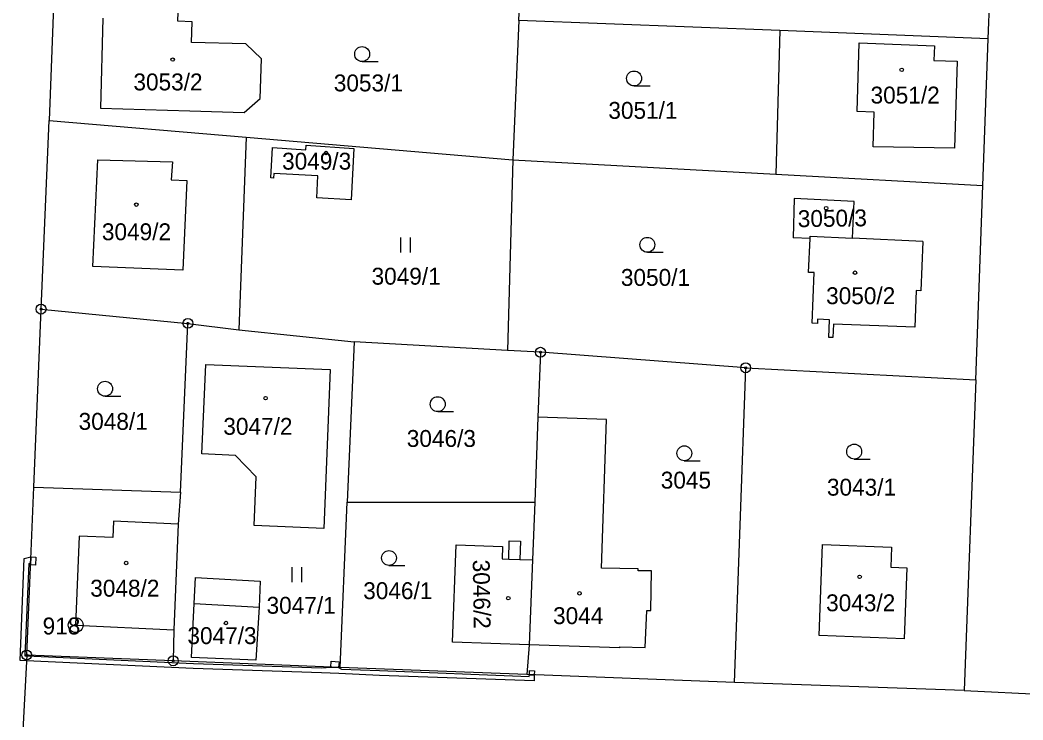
# Model space of a CAD drawing. Extents: x -755819 to -753140, y -1169796 to -1166000.
# Drawn here: x -754102.5 to -754001.6, y -1169236.7 to -1169166.3 of the extents above; entities that cross this region are included whole.
import ezdxf

# ---------------------------------------------------------------- set-up
doc = ezdxf.new("R2010")
doc.units = 0
for name, color, linetype in [('Vrstva 1', 7, 'Continuous'), ('Vrstva 17', 7, 'Continuous'), ('Vrstva 18', 7, 'Continuous'), ('Vrstva 19', 7, 'Continuous'), ('Vrstva 24', 7, 'Continuous'), ('Vrstva 25', 7, 'Continuous'), ('Vrstva 27', 7, 'Continuous'), ('Vrstva 4', 7, 'Continuous')]:
    doc.layers.add(name, color=color, linetype=linetype)

msp = doc.modelspace()

# ---------------------------------------------------------------- linework, layer by layer
at = {"layer": 'Vrstva 1'}
for p, q in [((-754005.14, -1169168.17), (-754004.76, -1169158.47)), ((-754098.97, -1169161.18), (-754099.56, -1169176.39)), ((-754052.33, -1169166.31), (-754052.19, -1169163)), ((-754086.61, -1169166.4), (-754086.57, -1169164.53)), ((-754094.15, -1169166.08), (-754094.41, -1169175.14)), ((-754085.19, -1169166.46), (-754086.61, -1169166.4)), ((-754085.24, -1169168.52), (-754085.19, -1169166.46)), ((-754052.33, -1169166.31), (-754052.93, -1169180.33)), ((-754026.09, -1169167.34), (-754052.33, -1169166.31)), ((-754026.09, -1169167.34), (-754026.48, -1169181.78)), ((-754005.14, -1169168.17), (-754026.09, -1169167.34)), ((-754079.77, -1169168.65), (-754085.24, -1169168.52)), ((-754078.21, -1169170.18), (-754079.77, -1169168.65)), ((-754005.66, -1169182.92), (-754005.14, -1169168.17)), ((-754078.33, -1169174.18), (-754078.21, -1169170.18)), ((-754079.96, -1169175.56), (-754078.33, -1169174.18)), ((-754094.41, -1169175.14), (-754085.41, -1169175.4)), ((-754085.41, -1169175.4), (-754079.96, -1169175.56)), ((-754100.38, -1169195.35), (-754099.56, -1169176.39)), ((-754099.56, -1169176.39), (-754079.75, -1169178.06)), ((-754079.75, -1169178.06), (-754080.49, -1169197.43)), ((-754079.75, -1169178.06), (-754052.93, -1169180.33)), ((-754077.28, -1169182.16), (-754077.11, -1169179.11)), ((-754077.11, -1169179.11), (-754073.76, -1169179.32)), ((-754073.76, -1169179.32), (-754073.73, -1169178.87)), ((-754073.73, -1169178.87), (-754068.92, -1169179.18)), ((-754068.92, -1169179.18), (-754069.2, -1169184.36)), ((-754052.93, -1169180.33), (-754053.48, -1169199.51)), ((-754052.93, -1169180.33), (-754026.48, -1169181.78)), ((-754076.98, -1169181.72), (-754077.01, -1169182.18)), ((-754072.54, -1169181.96), (-754076.98, -1169181.72)), ((-754026.48, -1169181.78), (-754005.66, -1169182.92)), ((-754077.01, -1169182.18), (-754077.28, -1169182.16)), ((-754072.64, -1169184.16), (-754072.54, -1169181.96)), ((-754006.36, -1169202.47), (-754005.66, -1169182.92)), ((-754069.2, -1169184.36), (-754072.64, -1169184.16)), ((-754024.63, -1169184.22), (-754024.74, -1169188.18)), ((-754018.61, -1169184.51), (-754024.63, -1169184.22)), ((-754018.77, -1169188.21), (-754018.61, -1169184.51)), ((-754023.04, -1169188.25), (-754024.74, -1169188.18)), ((-754023.2, -1169191.66), (-754023.04, -1169188.25)), ((-754023.04, -1169188.25), (-754023.03, -1169188.02)), ((-754023.03, -1169188.02), (-754018.77, -1169188.21)), ((-754011.71, -1169188.54), (-754018.77, -1169188.21)), ((-754011.71, -1169188.54), (-754011.89, -1169193.5)), ((-754022.62, -1169191.68), (-754023.2, -1169191.66)), ((-754022.85, -1169196.76), (-754022.62, -1169191.68)), ((-754012.39, -1169193.49), (-754012.52, -1169197.18)), ((-754011.89, -1169193.5), (-754012.39, -1169193.49)), ((-754101.12, -1169213.25), (-754100.38, -1169195.35)), ((-754100.38, -1169195.35), (-754085.61, -1169196.78)), ((-754086.35, -1169213.75), (-754085.61, -1169196.78)), ((-754085.61, -1169196.78), (-754080.49, -1169197.43)), ((-754022.3, -1169196.78), (-754022.85, -1169196.76)), ((-754022.29, -1169196.36), (-754022.3, -1169196.78)), ((-754021.1, -1169196.41), (-754022.29, -1169196.36)), ((-754021.17, -1169198.2), (-754021.1, -1169196.41)), ((-754020.69, -1169196.85), (-754020.75, -1169198.22)), ((-754012.52, -1169197.18), (-754020.69, -1169196.85)), ((-754080.49, -1169197.43), (-754068.9, -1169198.65)), ((-754068.9, -1169198.65), (-754069.58, -1169214.75)), ((-754053.48, -1169199.51), (-754068.9, -1169198.65)), ((-754020.75, -1169198.22), (-754021.17, -1169198.2)), ((-754050.16, -1169199.69), (-754053.48, -1169199.51)), ((-754050.16, -1169199.69), (-754050.41, -1169206.22)), ((-754029.52, -1169201.25), (-754050.16, -1169199.69)), ((-754084.2, -1169209.91), (-754083.82, -1169200.92)), ((-754083.82, -1169200.92), (-754071.29, -1169201.41)), ((-754071.29, -1169201.41), (-754071.94, -1169217.41)), ((-754030.66, -1169232.92), (-754029.52, -1169201.25)), ((-754029.52, -1169201.25), (-754006.36, -1169202.47)), ((-754006.36, -1169202.47), (-754007.55, -1169233.71)), ((-754050.41, -1169206.22), (-754050.74, -1169214.77)), ((-754043.52, -1169206.45), (-754050.41, -1169206.22)), ((-754044.01, -1169221.4), (-754043.52, -1169206.45)), ((-754080.84, -1169210.06), (-754084.2, -1169209.91)), ((-754078.75, -1169212.22), (-754080.84, -1169210.06)), ((-754078.95, -1169217.12), (-754078.75, -1169212.22)), ((-754101.82, -1169230.14), (-754101.12, -1169213.25)), ((-754101.12, -1169213.25), (-754086.35, -1169213.75)), ((-754086.35, -1169213.75), (-754086.6, -1169216.97)), ((-754070.29, -1169231.41), (-754069.58, -1169214.75)), ((-754069.58, -1169214.75), (-754050.74, -1169214.77)), ((-754050.74, -1169214.77), (-754050.96, -1169220.56)), ((-754086.6, -1169216.97), (-754087.01, -1169227.6)), ((-754071.94, -1169217.41), (-754078.95, -1169217.12)), ((-754058.99, -1169228.86), (-754058.62, -1169219.05)), ((-754058.62, -1169219.05), (-754053.97, -1169219.22)), ((-754053.35, -1169220.5), (-754053.31, -1169218.65)), ((-754053.31, -1169218.65), (-754052.18, -1169218.68)), ((-754052.18, -1169218.68), (-754052.23, -1169220.52)), ((-754022.14, -1169228.18), (-754021.79, -1169219.01)), ((-754021.79, -1169219.01), (-754014.85, -1169219.28)), ((-754053.97, -1169219.22), (-754054, -1169220.48)), ((-754014.85, -1169219.28), (-754014.93, -1169221.3)), ((-754054, -1169220.48), (-754053.35, -1169220.5)), ((-754052.23, -1169220.52), (-754050.96, -1169220.56)), ((-754050.96, -1169220.56), (-754051.28, -1169229.12)), ((-754040.33, -1169221.46), (-754044.01, -1169221.4)), ((-754040.34, -1169221.66), (-754040.33, -1169221.46)), ((-754039, -1169221.68), (-754040.34, -1169221.66)), ((-754039.05, -1169225.67), (-754039, -1169221.68)), ((-754014.93, -1169221.3), (-754013.32, -1169221.36)), ((-754013.32, -1169221.36), (-754013.59, -1169228.5)), ((-754084.98, -1169224.95), (-754084.84, -1169222.34)), ((-754084.84, -1169222.34), (-754078.33, -1169222.71)), ((-754078.33, -1169222.71), (-754078.46, -1169225.31)), ((-754085.26, -1169230.39), (-754084.98, -1169224.95)), ((-754078.46, -1169225.31), (-754078.77, -1169230.67)), ((-754039.64, -1169229.38), (-754039.47, -1169225.65)), ((-754039.47, -1169225.65), (-754039.05, -1169225.67)), ((-754087.01, -1169227.6), (-754087.09, -1169230.72)), ((-754013.59, -1169228.5), (-754022.14, -1169228.18)), ((-754051.28, -1169229.12), (-754058.99, -1169228.86)), ((-754051.28, -1169229.12), (-754051.54, -1169232.11)), ((-754042.22, -1169229.43), (-754051.28, -1169229.12)), ((-754101.82, -1169230.14), (-754102.41, -1169241.81)), ((-754087.09, -1169230.72), (-754101.82, -1169230.14)), ((-754042.21, -1169229.33), (-754042.22, -1169229.43)), ((-754042.21, -1169229.33), (-754039.64, -1169229.38)), ((-754070.29, -1169231.41), (-754087.09, -1169230.72)), ((-754078.77, -1169230.67), (-754085.26, -1169230.39)), ((-754051.54, -1169232.11), (-754070.29, -1169231.41)), ((-754030.66, -1169232.92), (-754051.54, -1169232.11)), ((-754007.55, -1169233.71), (-754030.66, -1169232.92)), ((-754007.55, -1169233.71), (-753997.54, -1169234.18))]:
    msp.add_line(p, q, dxfattribs=at)
at = {"layer": 'Vrstva 24'}
for centre, radius in [((-754100.38, -1169195.35), 0.5), ((-754100.38, -1169195.35), 0.1), ((-754085.61, -1169196.78), 0.5), ((-754085.61, -1169196.78), 0.1), ((-754050.16, -1169199.69), 0.5), ((-754050.16, -1169199.69), 0.1), ((-754029.52, -1169201.25), 0.5), ((-754029.52, -1169201.25), 0.1), ((-754096.9, -1169227.13), 0.75), ((-754096.9, -1169227.13), 0.1), ((-754101.82, -1169230.14), 0.5), ((-754101.82, -1169230.14), 0.1), ((-754087.09, -1169230.72), 0.5), ((-754087.09, -1169230.72), 0.1)]:
    msp.add_circle(centre, radius, dxfattribs=at)
at = {"layer": 'Vrstva 25'}
for p, q in [((-754068.09, -1169170.45), (-754066.49, -1169170.45)), ((-754040.74, -1169172.9), (-754039.14, -1169172.9)), ((-754064.21, -1169189.64), (-754064.21, -1169188.14)), ((-754063.21, -1169189.64), (-754063.21, -1169188.14)), ((-754039.41, -1169189.63), (-754037.81, -1169189.63)), ((-754093.94, -1169204.11), (-754092.34, -1169204.11)), ((-754060.49, -1169205.66), (-754058.89, -1169205.66)), ((-754035.69, -1169210.6), (-754034.09, -1169210.6)), ((-754018.61, -1169210.43), (-754017.01, -1169210.43)), ((-754065.39, -1169221.13), (-754063.79, -1169221.13)), ((-754075.14, -1169222.8), (-754075.14, -1169221.3)), ((-754074.14, -1169222.8), (-754074.14, -1169221.3))]:
    msp.add_line(p, q, dxfattribs=at)
for centre, radius in [((-754068.09, -1169169.7), 0.75), ((-754087.14, -1169170.25), 0.175), ((-754040.74, -1169172.15), 0.75), ((-754013.83, -1169171.28), 0.175), ((-754071.73, -1169179.65), 0.175), ((-754090.8, -1169184.84), 0.175), ((-754021.42, -1169185.2), 0.175), ((-754039.41, -1169188.88), 0.75), ((-754018.53, -1169191.69), 0.175), ((-754093.94, -1169203.36), 0.75), ((-754077.8, -1169204.31), 0.175), ((-754060.49, -1169204.91), 0.75), ((-754018.61, -1169209.68), 0.75), ((-754035.69, -1169209.85), 0.75), ((-754065.39, -1169220.38), 0.75), ((-754091.82, -1169220.89), 0.175), ((-754018.06, -1169222.28), 0.175), ((-754046.23, -1169223.94), 0.175), ((-754053.39, -1169224.42), 0.175), ((-754081.79, -1169226.92), 0.175)]:
    msp.add_circle(centre, radius, dxfattribs=at)
at = {"layer": 'Vrstva 27'}
for p, q in [((-754102.49, -1169230.7), (-754102.09, -1169220.42)), ((-754102.09, -1169220.42), (-754101.41, -1169220.27)), ((-754101.61, -1169220.92), (-754102, -1169230.22)), ((-754101.44, -1169221.07), (-754101.61, -1169220.92)), ((-754101.41, -1169220.27), (-754101.44, -1169221.07)), ((-754101.44, -1169221.07), (-754101.41, -1169220.27)), ((-754100.94, -1169221.09), (-754101.44, -1169221.07)), ((-754101.41, -1169220.27), (-754100.9, -1169220.29)), ((-754100.9, -1169220.29), (-754100.94, -1169221.09)), ((-754102, -1169230.22), (-754101.82, -1169230.23)), ((-754101.82, -1169230.23), (-754085.05, -1169230.98)), ((-754101.85, -1169230.73), (-754102.49, -1169230.7)), ((-754085.07, -1169231.48), (-754101.85, -1169230.73)), ((-754085.05, -1169230.98), (-754072.17, -1169231.43)), ((-754071.24, -1169231.37), (-754071.21, -1169230.77)), ((-754071.21, -1169230.77), (-754070.41, -1169230.81)), ((-754070.41, -1169230.81), (-754070.46, -1169231.4)), ((-754072.17, -1169231.93), (-754085.07, -1169231.48)), ((-754072.17, -1169231.43), (-754071.24, -1169231.37)), ((-754070.43, -1169231.99), (-754072.17, -1169231.93)), ((-754071.24, -1169231.37), (-754070.46, -1169231.4)), ((-754070.46, -1169231.4), (-754071.24, -1169231.37)), ((-754070.46, -1169231.4), (-754070.16, -1169231.57)), ((-754066.36, -1169232.21), (-754070.43, -1169231.99)), ((-754070.16, -1169231.57), (-754066.34, -1169231.71)), ((-754050.8, -1169232.75), (-754066.36, -1169232.21)), ((-754066.34, -1169231.71), (-754051.28, -1169232.29)), ((-754051.28, -1169232.29), (-754051.27, -1169232.12)), ((-754051.27, -1169232.12), (-754051.26, -1169231.7)), ((-754051.27, -1169232.12), (-754050.78, -1169232.14)), ((-754050.78, -1169232.14), (-754051.27, -1169232.12)), ((-754051.26, -1169231.7), (-754050.76, -1169231.72)), ((-754050.78, -1169232.14), (-754050.8, -1169232.75)), ((-754050.76, -1169231.72), (-754050.78, -1169232.14))]:
    msp.add_line(p, q, dxfattribs=at)
at = {"layer": 'Vrstva 4'}
for p, q in [((-754018.31, -1169175.48), (-754018.11, -1169168.58)), ((-754018.11, -1169168.58), (-754010.53, -1169168.88)), ((-754010.53, -1169168.88), (-754010.61, -1169170.34)), ((-754010.61, -1169170.34), (-754008.26, -1169170.41)), ((-754008.26, -1169170.41), (-754008.52, -1169179.16)), ((-754016.61, -1169175.53), (-754018.31, -1169175.48)), ((-754016.71, -1169179.02), (-754016.61, -1169175.53)), ((-754008.52, -1169179.16), (-754016.71, -1169179.02)), ((-754095.16, -1169191.05), (-754094.67, -1169180.32)), ((-754094.67, -1169180.32), (-754087.17, -1169180.52)), ((-754087.17, -1169180.52), (-754087.28, -1169182.35)), ((-754087.28, -1169182.35), (-754085.71, -1169182.42)), ((-754085.71, -1169182.42), (-754086.12, -1169191.43)), ((-754086.12, -1169191.43), (-754095.16, -1169191.05)), ((-754093.1, -1169216.69), (-754093.17, -1169218.31)), ((-754086.6, -1169216.97), (-754093.1, -1169216.69)), ((-754096.56, -1169218.17), (-754096.9, -1169227.13)), ((-754093.17, -1169218.31), (-754096.56, -1169218.17)), ((-754053.35, -1169220.5), (-754052.23, -1169220.52)), ((-754084.98, -1169224.95), (-754078.46, -1169225.31)), ((-754096.9, -1169227.13), (-754087.01, -1169227.6))]:
    msp.add_line(p, q, dxfattribs=at)

# ---------------------------------------------------------------- texts
at = {"layer": 'Vrstva 17'}
msp.add_text('918', height=1.7, dxfattribs=at).set_placement((-754100.22, -1169228.07))
at = {"layer": 'Vrstva 18'}
for s, p in [('3053/1', (-754070.94, -1169173.45)), ('3051/1', (-754043.33, -1169176.21)), ('3049/1', (-754067.14, -1169192.89)), ('3050/1', (-754042.07, -1169193.01)), ('3048/1', (-754096.6, -1169207.49)), ('3046/3', (-754063.6, -1169209.21)), ('3045', (-754038.06, -1169213.4)), ('3043/1', (-754021.35, -1169214.11)), ('3046/1', (-754067.98, -1169224.52)), ('3047/1', (-754077.7, -1169225.99))]:
    msp.add_text(s, height=1.7, dxfattribs=at).set_placement(p)
at = {"layer": 'Vrstva 19'}
for s, p in [('3053/2', (-754091.09, -1169173.35)), ('3051/2', (-754016.96, -1169174.67)), ('3049/3', (-754076.14, -1169181.32)), ('3049/2', (-754094.26, -1169188.42)), ('3050/2', (-754021.43, -1169194.85)), ('3047/2', (-754082.05, -1169207.99)), ('3048/2', (-754095.43, -1169224.27)), ('3043/2', (-754021.43, -1169225.74)), ('3044', (-754048.89, -1169227.03)), ('3047/3', (-754085.66, -1169229.04))]:
    msp.add_text(s, height=1.7, dxfattribs=at).set_placement(p)
for s, rotation, p in [('3050/3', 0.8021, (-754024.27, -1169187.11)), ('3046/2', 270.8944, (-754056.97, -1169220.56))]:
    msp.add_text(s, height=1.7, rotation=rotation, dxfattribs=at).set_placement(p)

doc.saveas('drawing.dxf')
